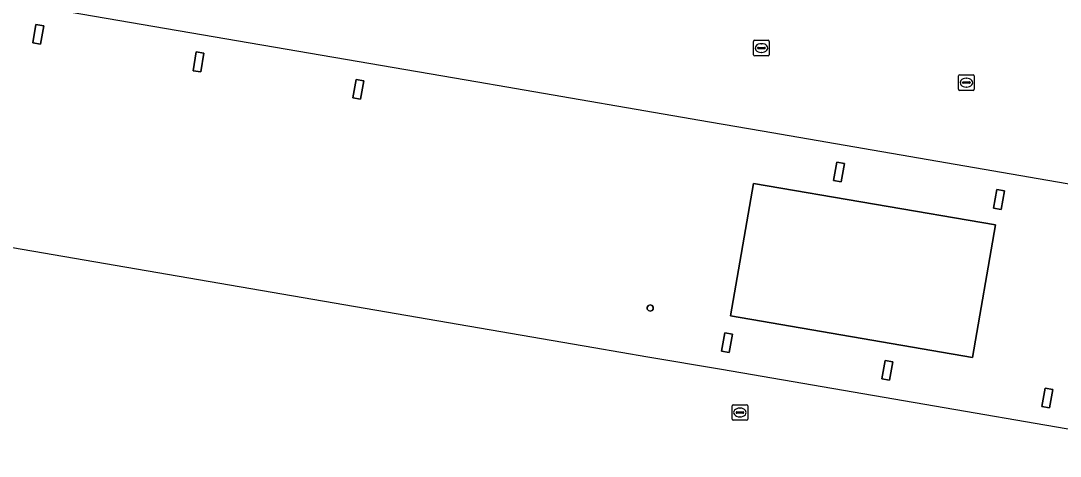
# Model space of a CAD drawing. Extents: x 161258 to 161838, y 380833 to 381727.
# Drawn here: x 161499.5 to 161566, y 381007.6 to 381035.5 of the extents above; entities that cross this region are included whole.
import ezdxf

# ---------------------------------------------------------------- set-up
doc = ezdxf.new("R2010")
doc.units = 0
for name, color, linetype in [('IMGEO_Erf', 7, 'Continuous'), ('IMGEO_Kolk', 7, 'Continuous'), ('IMGEO_Pand', 7, 'Continuous'), ('IMGEO_Pand_overbouw', 7, 'Continuous'), ('IMGEO_Rioolput', 7, 'Continuous')]:
    doc.layers.add(name, color=color, linetype=linetype)

msp = doc.modelspace()

# ---------------------------------------------------------------- linework, layer by layer
at = {"layer": 'IMGEO_Erf'}
for points in [[(161500.442, 381035.233), (161500.942, 381035.146), (161500.737, 381033.966), (161500.237, 381034.053)], [(161510.693, 381033.471), (161511.183, 381033.39), (161510.985, 381032.193), (161510.496, 381032.273)], [(161520.943, 381031.718), (161521.435, 381031.63), (161521.222, 381030.441), (161520.73, 381030.529)], [(161551.696, 381026.421), (161552.184, 381026.333), (161551.97, 381025.146), (161551.483, 381025.234)], [(161546.356, 381025.056), (161561.845, 381022.394), (161560.388, 381013.905), (161544.9, 381016.563)], [(161561.943, 381024.66), (161562.426, 381024.575), (161562.218, 381023.39), (161561.735, 381023.474)], [(161539.638, 381017.231), (161539.756, 381017.269), (161539.874, 381017.231), (161539.946, 381017.131), (161539.946, 381017.007), (161539.874, 381016.907), (161539.756, 381016.869), (161539.638, 381016.907), (161539.566, 381017.007), (161539.566, 381017.131)], [(161544.524, 381015.484), (161545.016, 381015.399), (161544.81, 381014.217), (161544.318, 381014.302)], [(161554.792, 381013.718), (161555.282, 381013.626), (161555.06, 381012.441), (161554.57, 381012.532)], [(161565.035, 381011.934), (161565.523, 381011.847), (161565.313, 381010.671), (161564.826, 381010.758)]]:
    msp.add_lwpolyline(points, close=True, dxfattribs=at)
at = {"layer": 'IMGEO_Kolk'}
for p, q in [((161546.373, 381033.296), (161546.373, 381034.148)), ((161546.448, 381034.222), (161547.3, 381034.222)), ((161546.861, 381034.002), (161546.886, 381034.002)), ((161547.374, 381034.148), (161547.374, 381033.296)), ((161547.3, 381033.222), (161546.448, 381033.222)), ((161546.632, 381033.716), (161546.632, 381033.728)), ((161547.07, 381033.679), (161546.672, 381033.679)), ((161546.675, 381033.765), (161547.073, 381033.765)), ((161546.884, 381033.442), (161546.859, 381033.442)), ((161547.116, 381033.728), (161547.116, 381033.716)), ((161559.49, 381031.08), (161559.49, 381031.932)), ((161559.565, 381032.006), (161560.417, 381032.006)), ((161560.491, 381031.932), (161560.491, 381031.08)), ((161559.749, 381031.5), (161559.749, 381031.512)), ((161560.187, 381031.463), (161559.789, 381031.463)), ((161559.792, 381031.549), (161560.19, 381031.549)), ((161560.001, 381031.226), (161559.976, 381031.226)), ((161559.978, 381031.786), (161560.003, 381031.786)), ((161560.233, 381031.512), (161560.233, 381031.5)), ((161560.417, 381031.006), (161559.565, 381031.006))]:
    msp.add_line(p, q, dxfattribs=at)
for points in [[(161546.373, 381033.296), (161546.373, 381034.148)], [(161546.448, 381034.222), (161547.3, 381034.222)], [(161547.374, 381034.148), (161547.374, 381033.296)], [(161547.3, 381033.222), (161546.448, 381033.222)], [(161559.49, 381031.08), (161559.49, 381031.932)], [(161559.565, 381032.006), (161560.417, 381032.006)], [(161560.491, 381031.932), (161560.491, 381031.08)], [(161560.417, 381031.006), (161559.565, 381031.006)]]:
    msp.add_lwpolyline(points, dxfattribs=at)
for centre, radius, start, end in [((161546.45, 381034.146), 0.0765, 91.55205, 178.44795), ((161546.45, 381034.146), 0.0765, 91.55205, 178.44795), ((161547.298, 381034.146), 0.0765, 1.55205, 88.44795), ((161547.298, 381034.146), 0.0765, 1.55205, 88.44795), ((161546.45, 381033.298), 0.0765, 181.55205, 268.44795), ((161546.45, 381033.298), 0.0765, 181.55205, 268.44795), ((161546.672, 381033.725), 0.0403, 85.87752, 175.75265), ((161546.669, 381033.715), 0.0366, 178.93798, 274.71019), ((161547.073, 381033.722), 0.043, 264.86636, 352.45326), ((161547.077, 381033.727), 0.0386, 1.73085, 96.63898), ((161547.298, 381033.298), 0.0765, 271.55205, 358.44795), ((161547.298, 381033.298), 0.0765, 271.55205, 358.44795), ((161559.567, 381031.93), 0.0765, 91.55205, 178.44795), ((161559.567, 381031.93), 0.0765, 91.55205, 178.44795), ((161560.415, 381031.93), 0.0765, 1.55205, 88.44795), ((161560.415, 381031.93), 0.0765, 1.55205, 88.44795), ((161559.789, 381031.509), 0.0403, 85.87752, 175.75265), ((161559.786, 381031.499), 0.0366, 178.93798, 274.71019), ((161560.19, 381031.506), 0.043, 264.86636, 352.45326), ((161560.194, 381031.511), 0.0386, 1.73085, 96.63898), ((161559.567, 381031.082), 0.0765, 181.55205, 268.44795), ((161559.567, 381031.082), 0.0765, 181.55205, 268.44795), ((161560.415, 381031.082), 0.0765, 271.55205, 358.44795), ((161560.415, 381031.082), 0.0765, 271.55205, 358.44795)]:
    msp.add_arc(centre, radius, start, end, dxfattribs=at)
for centre, major_axis, ratio, start_param, end_param in [((161546.86, 381033.722), (-0.387, 0.002), 0.722429, 4.712389, 7.853982), ((161546.885, 381033.722), (-0.39, 0.002), 0.717154, 1.570796, 4.712389), ((161559.977, 381031.506), (-0.387, 0.002), 0.722429, 4.712389, 7.853982), ((161560.002, 381031.506), (-0.39, 0.002), 0.717154, 1.570796, 4.712389)]:
    msp.add_ellipse(centre, major_axis=major_axis, ratio=ratio, start_param=start_param, end_param=end_param, dxfattribs=at)
at = {"layer": 'IMGEO_Pand'}
for points in [[(161500.737, 381033.966), (161500.942, 381035.146), (161500.442, 381035.233), (161500.237, 381034.053)], [(161510.985, 381032.193), (161511.183, 381033.39), (161510.693, 381033.471), (161510.496, 381032.273)], [(161521.222, 381030.441), (161521.435, 381031.63), (161520.943, 381031.718), (161520.73, 381030.529)], [(161551.97, 381025.146), (161552.184, 381026.333), (161551.696, 381026.421), (161551.483, 381025.234)], [(161560.388, 381013.905), (161561.845, 381022.394), (161546.356, 381025.056), (161544.9, 381016.563)], [(161562.218, 381023.39), (161562.426, 381024.575), (161561.943, 381024.66), (161561.735, 381023.474)], [(161539.946, 381017.007), (161539.946, 381017.131), (161539.874, 381017.231), (161539.756, 381017.269), (161539.638, 381017.231), (161539.566, 381017.131), (161539.566, 381017.007), (161539.638, 381016.907), (161539.756, 381016.869), (161539.874, 381016.907)], [(161544.81, 381014.217), (161545.016, 381015.399), (161544.524, 381015.484), (161544.318, 381014.302)], [(161555.06, 381012.441), (161555.282, 381013.626), (161554.792, 381013.718), (161554.57, 381012.532)], [(161565.313, 381010.671), (161565.523, 381011.847), (161565.035, 381011.934), (161564.826, 381010.758)]]:
    msp.add_lwpolyline(points, close=True, dxfattribs=at)
at = {"layer": 'IMGEO_Pand_overbouw'}
for points in [[(161630.098, 381007.334), (161631.061, 381012.91), (161638.251, 381011.67), (161638.42, 381012.654), (161599.744, 381019.301), (161595.349, 381020.056), (161587.915, 381021.334), (161579.647, 381022.757), (161571.38, 381024.181), (161568.164, 381024.732), (161546.929, 381028.397), (161543.554, 381028.979), (161529.957, 381031.314), (161529.713, 381031.356), (161529.469, 381031.398), (161494.957, 381037.336)], [(161492.214, 381022.109), (161536.152, 381014.547), (161539.612, 381013.952), (161544.314, 381013.143), (161580.012, 381006.998)]]:
    msp.add_lwpolyline(points, dxfattribs=at)
at = {"layer": 'IMGEO_Rioolput'}
for p, q in [((161544.995, 381009.951), (161544.995, 381010.803)), ((161545.07, 381010.877), (161545.922, 381010.877)), ((161545.483, 381010.657), (161545.508, 381010.657)), ((161545.996, 381010.803), (161545.996, 381009.951)), ((161545.922, 381009.877), (161545.07, 381009.877)), ((161545.254, 381010.371), (161545.254, 381010.383)), ((161545.692, 381010.334), (161545.294, 381010.334)), ((161545.297, 381010.42), (161545.695, 381010.42)), ((161545.506, 381010.097), (161545.481, 381010.097)), ((161545.738, 381010.383), (161545.738, 381010.371))]:
    msp.add_line(p, q, dxfattribs=at)
for points in [[(161544.995, 381009.951), (161544.995, 381010.803)], [(161545.07, 381010.877), (161545.922, 381010.877)], [(161545.996, 381010.803), (161545.996, 381009.951)], [(161545.922, 381009.877), (161545.07, 381009.877)]]:
    msp.add_lwpolyline(points, dxfattribs=at)
for centre, radius, start, end in [((161545.072, 381010.801), 0.0765, 91.55205, 178.44795), ((161545.072, 381010.801), 0.0765, 91.55205, 178.44795), ((161545.92, 381010.801), 0.0765, 1.55205, 88.44795), ((161545.92, 381010.801), 0.0765, 1.55205, 88.44795), ((161545.072, 381009.953), 0.0765, 181.55205, 268.44795), ((161545.072, 381009.953), 0.0765, 181.55205, 268.44795), ((161545.294, 381010.38), 0.0403, 85.87752, 175.75265), ((161545.291, 381010.37), 0.0366, 178.93798, 274.71019), ((161545.695, 381010.377), 0.043, 264.86636, 352.45326), ((161545.699, 381010.382), 0.0386, 1.73085, 96.63898), ((161545.92, 381009.953), 0.0765, 271.55205, 358.44795), ((161545.92, 381009.953), 0.0765, 271.55205, 358.44795)]:
    msp.add_arc(centre, radius, start, end, dxfattribs=at)
for centre, major_axis, ratio, start_param, end_param in [((161545.482, 381010.377), (-0.387, 0.002), 0.722429, 4.712389, 7.853982), ((161545.507, 381010.377), (-0.39, 0.002), 0.717154, 1.570796, 4.712389)]:
    msp.add_ellipse(centre, major_axis=major_axis, ratio=ratio, start_param=start_param, end_param=end_param, dxfattribs=at)

doc.saveas('drawing.dxf')
